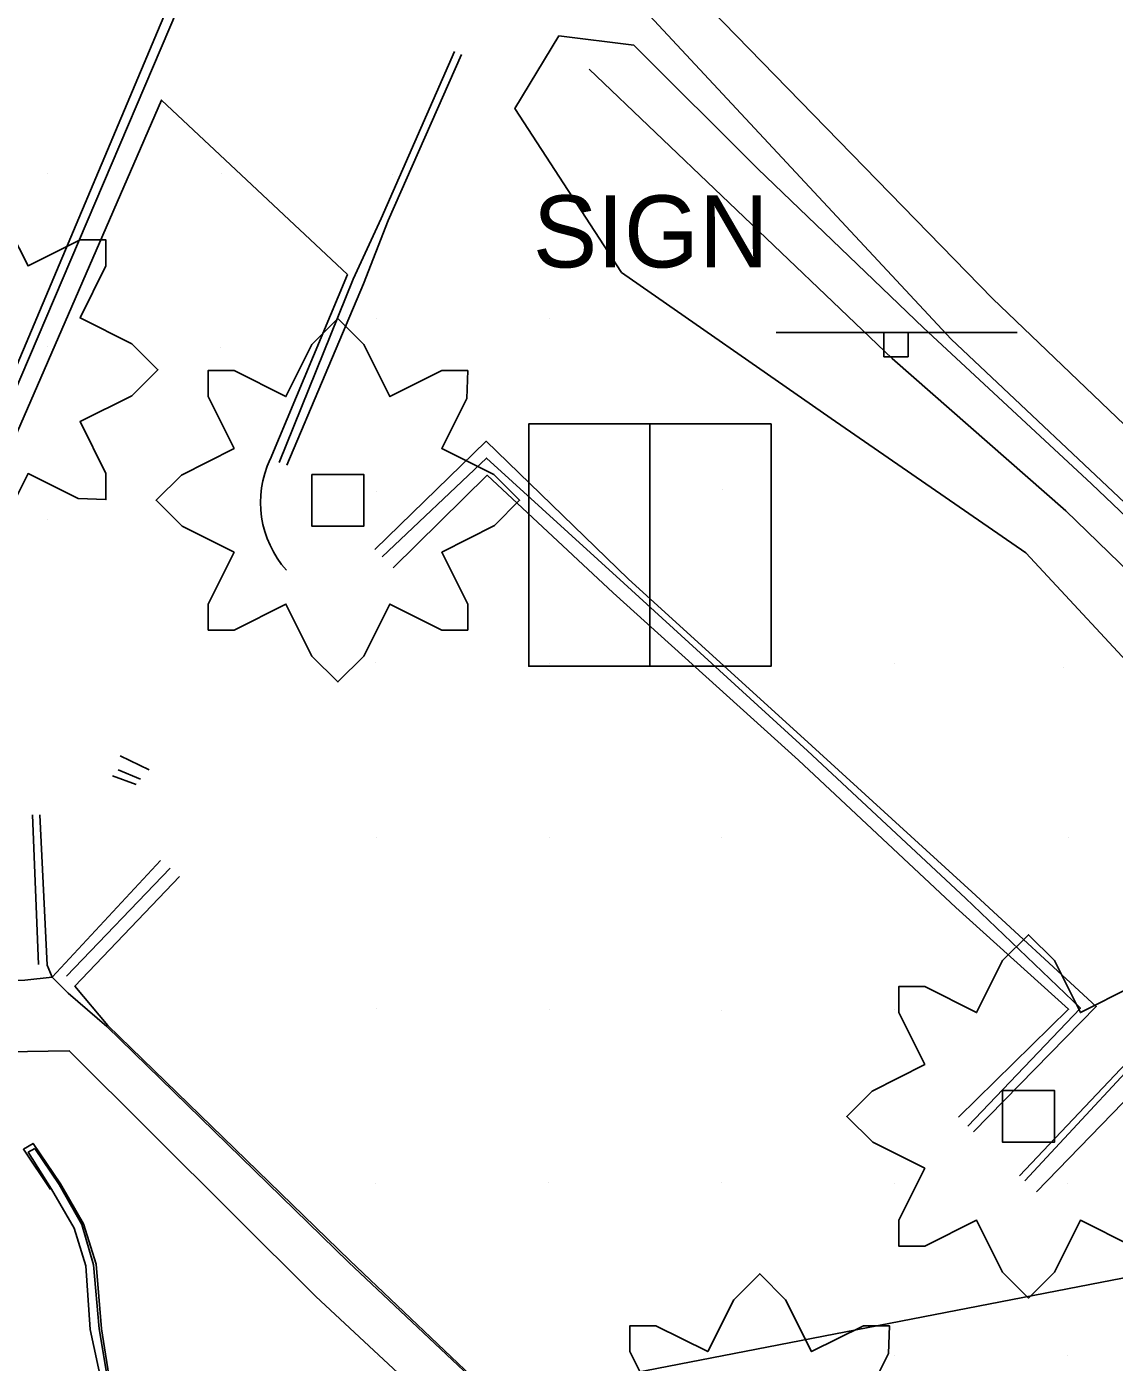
# Model space of a CAD drawing. Extents: x 1602514 to 1609837, y 863887 to 871157.
# Drawn here: x 1604878.4 to 1604972.7, y 866618.4 to 866734.2 of the extents above; entities that cross this region are included whole.
import ezdxf

# ---------------------------------------------------------------- set-up
doc = ezdxf.new("R2010")
doc.units = 0
for name, color, linetype in [('Environmental-New trees', 7, 'Continuous'), ('Roadway-Signs', 7, 'Continuous'), ('Survey-Curbs', 7, 'Continuous'), ('Survey-Edge of pavement', 7, 'Continuous'), ('Survey-Ridge Lines', 7, 'Continuous'), ('Survey-Shoulders', 7, 'Continuous'), ('Survey-Sidewalks', 7, 'Continuous'), ('Survey-Spot dirt', 7, 'Continuous'), ('Survey-Walls', 7, 'Continuous'), ('Text General Notes', 7, 'Continuous'), ('Utility-Pole', 7, 'Continuous')]:
    doc.layers.add(name, color=color, linetype=linetype)

msp = doc.modelspace()

# ---------------------------------------------------------------- linework, layer by layer
at = {"layer": 'Environmental-New trees'}
for points in [[(1604876.19, 866718.02), (1604878.5, 866713.46), (1604883, 866715.71), (1604885.25, 866715.71), (1604885.25, 866713.46), (1604883, 866708.96), (1604887.5, 866706.71), (1604889.75, 866704.46), (1604887.5, 866702.21), (1604883, 866699.96), (1604885.25, 866695.46), (1604885.25, 866693.21), (1604882.83, 866693.29), (1604878.5, 866695.46), (1604876.25, 866690.96)], [(1604876.19, 866718.02), (1604878.5, 866713.46), (1604883, 866715.71), (1604885.25, 866715.71), (1604885.25, 866713.46), (1604883, 866708.96), (1604887.5, 866706.71), (1604889.75, 866704.46), (1604887.5, 866702.21), (1604883, 866699.96), (1604885.25, 866695.46), (1604885.25, 866693.21), (1604882.83, 866693.29), (1604878.5, 866695.46), (1604876.25, 866690.96)], [(1604974.22, 866628.48), (1604969.72, 866630.73), (1604967.47, 866626.23), (1604965.22, 866623.98), (1604962.97, 866626.23), (1604960.72, 866630.73), (1604956.22, 866628.48), (1604953.97, 866628.48), (1604953.97, 866630.73), (1604956.22, 866635.23), (1604951.72, 866637.48), (1604949.47, 866639.73), (1604951.66, 866641.92), (1604956.22, 866644.23), (1604953.97, 866648.73), (1604953.97, 866650.98), (1604956.22, 866650.98), (1604960.72, 866648.73), (1604962.97, 866653.23), (1604965.22, 866655.48), (1604967.47, 866653.23), (1604969.72, 866648.73), (1604974.22, 866650.98)], [(1604932.92, 866614.83), (1604930.67, 866619.33), (1604930.67, 866621.58), (1604932.92, 866621.58), (1604937.42, 866619.33), (1604939.67, 866623.83), (1604941.92, 866626.08), (1604944.17, 866623.83), (1604946.42, 866619.33), (1604950.92, 866621.58), (1604953.17, 866621.58), (1604953.09, 866619.16), (1604950.92, 866614.83)], [(1604932.92, 866614.83), (1604930.67, 866619.33), (1604930.67, 866621.58), (1604932.92, 866621.58), (1604937.42, 866619.33), (1604939.67, 866623.83), (1604941.92, 866626.08), (1604944.17, 866623.83), (1604946.42, 866619.33), (1604950.92, 866621.58), (1604953.17, 866621.58), (1604953.09, 866619.16), (1604950.92, 866614.83)]]:
    msp.add_lwpolyline(points, dxfattribs=at)
for points in [[(1604894.1, 866681.89), (1604894.1, 866684.14), (1604896.35, 866688.64), (1604891.85, 866690.89), (1604889.6, 866693.14), (1604891.79, 866695.33), (1604896.35, 866697.64), (1604894.1, 866702.14), (1604894.1, 866704.39), (1604896.35, 866704.39), (1604900.85, 866702.14), (1604903.1, 866706.64), (1604905.35, 866708.89), (1604907.6, 866706.64), (1604909.86, 866702.14), (1604914.36, 866704.39), (1604916.61, 866704.39), (1604916.52, 866701.97), (1604914.36, 866697.64), (1604918.86, 866695.39), (1604921.11, 866693.14), (1604918.92, 866690.95), (1604914.36, 866688.64), (1604916.61, 866684.14), (1604916.61, 866681.89), (1604914.36, 866681.89), (1604909.86, 866684.14), (1604907.6, 866679.64), (1604905.35, 866677.39), (1604903.1, 866679.64), (1604900.85, 866684.14), (1604896.35, 866681.89)], [(1604894.1, 866681.89), (1604894.1, 866684.14), (1604896.35, 866688.64), (1604891.85, 866690.89), (1604889.6, 866693.14), (1604891.79, 866695.33), (1604896.35, 866697.64), (1604894.1, 866702.14), (1604894.1, 866704.39), (1604896.35, 866704.39), (1604900.85, 866702.14), (1604903.1, 866706.64), (1604905.35, 866708.89), (1604907.6, 866706.64), (1604909.86, 866702.14), (1604914.36, 866704.39), (1604916.61, 866704.39), (1604916.52, 866701.97), (1604914.36, 866697.64), (1604918.86, 866695.39), (1604921.11, 866693.14), (1604918.92, 866690.95), (1604914.36, 866688.64), (1604916.61, 866684.14), (1604916.61, 866681.89), (1604914.36, 866681.89), (1604909.86, 866684.14), (1604907.6, 866679.64), (1604905.35, 866677.39), (1604903.1, 866679.64), (1604900.85, 866684.14), (1604896.35, 866681.89)], [(1604903.1, 866695.39), (1604907.6, 866695.39), (1604907.6, 866690.89), (1604903.1, 866690.89)], [(1604903.1, 866695.39), (1604907.6, 866695.39), (1604907.6, 866690.89), (1604903.1, 866690.89)], [(1604962.97, 866641.98), (1604967.47, 866641.98), (1604967.47, 866637.48), (1604962.97, 866637.48)]]:
    msp.add_lwpolyline(points, close=True, dxfattribs=at)
at = {"layer": 'Roadway-Signs'}
for p, q in [((1604943.34, 866707.68), (1604964.24, 866707.68)), ((1604943.34, 866707.68), (1604964.24, 866707.68)), ((1604952.69, 866705.58), (1604952.69, 866707.68)), ((1604952.69, 866705.58), (1604952.69, 866707.68)), ((1604953.74, 866707.68), (1604953.74, 866707.68)), ((1604953.74, 866707.68), (1604953.74, 866707.68)), ((1604954.79, 866707.68), (1604954.79, 866705.58)), ((1604954.79, 866707.68), (1604954.79, 866705.58)), ((1604954.79, 866705.58), (1604952.69, 866705.58)), ((1604954.79, 866705.58), (1604952.69, 866705.58))]:
    msp.add_line(p, q, dxfattribs=at)
at = {"layer": 'Survey-Curbs'}
for p, q in [((1604874.55, 866696.06), (1604891.46, 866735.7)), ((1604874.55, 866696.06), (1604891.46, 866735.7)), ((1604886.31, 866669.76), (1604888.23, 866668.96)), ((1604886.31, 866669.76), (1604888.23, 866668.96)), ((1604885.82, 866669.24), (1604887.86, 866668.51)), ((1604885.82, 866669.24), (1604887.86, 866668.51)), ((1604879.4, 866652.9), (1604878.88, 866665.88)), ((1604879.4, 866652.9), (1604878.88, 866665.88)), ((1604879.51, 866665.87), (1604880.15, 866652.84)), ((1604879.51, 866665.87), (1604880.15, 866652.84)), ((1604889.97, 866661.91), (1604880.58, 866651.8)), ((1604889.97, 866661.91), (1604880.58, 866651.8)), ((1604881.82, 866651.89), (1604890.82, 866661.24)), ((1604881.82, 866651.89), (1604890.82, 866661.24)), ((1604880.15, 866652.84), (1604880.58, 866651.8)), ((1604880.15, 866652.84), (1604880.58, 866651.8)), ((1604906.26, 866627.09), (1604931.61, 866603.28)), ((1604906.26, 866627.09), (1604931.61, 866603.28))]:
    msp.add_line(p, q, dxfattribs=at)
for points in [[(1604901.18, 866761.84), (1604890.74, 866736.18), (1604873.88, 866696.28)], [(1604901.18, 866761.84), (1604890.74, 866736.18), (1604873.88, 866696.28)], [(1604915.47, 866732.04), (1604909.1, 866717.56), (1604906.69, 866712.31), (1604900.27, 866696.41)], [(1604915.47, 866732.04), (1604909.1, 866717.56), (1604906.69, 866712.31), (1604900.27, 866696.41)], [(1604900.92, 866696.18), (1604907.56, 866711.92), (1604909.72, 866717.39), (1604916.08, 866731.8)], [(1604900.92, 866696.18), (1604907.56, 866711.92), (1604909.72, 866717.39), (1604916.08, 866731.8)], [(1604960.46, 866638.4), (1604971.1, 866649.25), (1604960.31, 866659.2), (1604946.44, 866671.85), (1604930.52, 866686.32), (1604918.21, 866698.26), (1604908.55, 866688.88)], [(1604960.46, 866638.4), (1604971.1, 866649.25), (1604960.31, 866659.2), (1604946.44, 866671.85), (1604930.52, 866686.32), (1604918.21, 866698.26), (1604908.55, 866688.88)], [(1604909.18, 866688.25), (1604918.25, 866696.8), (1604930.14, 866685.97), (1604946.05, 866671.43), (1604959.75, 866658.66), (1604969.72, 866649.12), (1604959.95, 866638.89)], [(1604909.18, 866688.25), (1604918.25, 866696.8), (1604930.14, 866685.97), (1604946.05, 866671.43), (1604959.75, 866658.66), (1604969.72, 866649.12), (1604959.95, 866638.89)], [(1604992.8, 866664.16), (1604985.28, 866656.42), (1604977.85, 866648.74), (1604964.44, 866634.58)], [(1604992.8, 866664.16), (1604985.28, 866656.42), (1604977.85, 866648.74), (1604964.44, 866634.58)], [(1604964.89, 866634.15), (1604978.17, 866648.41), (1604985.87, 866655.87), (1604993.31, 866663.68)], [(1604964.89, 866634.15), (1604978.17, 866648.41), (1604985.87, 866655.87), (1604993.31, 866663.68)], [(1604835.85, 866649.97), (1604854.02, 866650.95), (1604878.22, 866651.55), (1604880.58, 866651.8), (1604881.97, 866650.42), (1604885.33, 866647.52), (1604906.26, 866627.09)], [(1604835.85, 866649.97), (1604854.02, 866650.95), (1604878.22, 866651.55), (1604880.58, 866651.8), (1604881.97, 866650.42), (1604885.33, 866647.52), (1604906.26, 866627.09)]]:
    msp.add_lwpolyline(points, dxfattribs=at)
at = {"layer": 'Survey-Edge of pavement'}
for p, q in [((1604906.18, 866712.72), (1604899.48, 866696.69)), ((1604906.18, 866712.72), (1604899.48, 866696.69)), ((1604886.48, 866670.98), (1604888.98, 866669.78)), ((1604886.48, 866670.98), (1604888.98, 866669.78)), ((1604979.42, 866647.15), (1604965.9, 866633.18)), ((1604979.42, 866647.15), (1604965.9, 866633.18))]:
    msp.add_line(p, q, dxfattribs=at)
for points in [[(1604909.2, 866768.41), (1604922.51, 866752.32), (1604935.45, 866738.01), (1604962.1, 866710.63), (1604997.09, 866677.14), (1605024.15, 866652.85)], [(1604909.2, 866768.41), (1604922.51, 866752.32), (1604935.45, 866738.01), (1604962.1, 866710.63), (1604997.09, 866677.14), (1605024.15, 866652.85)], [(1604906.18, 866712.72), (1604890.05, 866727.84), (1604876.01, 866695.58)], [(1604906.18, 866712.72), (1604890.05, 866727.84), (1604876.01, 866695.58)], [(1604910.15, 866687.28), (1604918.3, 866695.31), (1604929.22, 866685.11), (1604945.28, 866670.6), (1604958.91, 866657.85), (1604968.7, 866649.02), (1604959.16, 866639.65)], [(1604910.15, 866687.28), (1604918.3, 866695.31), (1604929.22, 866685.11), (1604945.28, 866670.6), (1604958.91, 866657.85), (1604968.7, 866649.02), (1604959.16, 866639.65)], [(1604891.62, 866660.53), (1604882.55, 866651.02), (1604885.41, 866647.6), (1604906.39, 866627.22), (1604929.83, 866604.96), (1604931.28, 866605.6)], [(1604891.62, 866660.53), (1604882.55, 866651.02), (1604885.41, 866647.6), (1604906.39, 866627.22), (1604929.83, 866604.96), (1604931.28, 866605.6)]]:
    msp.add_lwpolyline(points, dxfattribs=at)
msp.add_arc((1604907.47, 866692.96), 8.82, 154.9497, 221.8391, dxfattribs=at)
msp.add_arc((1604907.47, 866692.96), 8.82, 154.9497, 221.8391, dxfattribs=at)
at = {"layer": 'Survey-Ridge Lines'}
msp.add_lwpolyline([(1604924.5, 866733.41), (1604931.02, 866732.6), (1604941.75, 866721.89), (1604956.11, 866708.08), (1604970.68, 866694.58), (1604981.67, 866684.12), (1604991.8, 866674.2), (1604992.54, 866668.97), (1604986.1, 866668.27), (1604976.01, 866676.73), (1604964.99, 866688.58), (1604948.1, 866700.24), (1604929.95, 866712.9), (1604920.69, 866727.1)], close=True, dxfattribs=at)
msp.add_lwpolyline([(1604924.5, 866733.41), (1604931.02, 866732.6), (1604941.75, 866721.89), (1604956.11, 866708.08), (1604970.68, 866694.58), (1604981.67, 866684.12), (1604991.8, 866674.2), (1604992.54, 866668.97), (1604986.1, 866668.27), (1604976.01, 866676.73), (1604964.99, 866688.58), (1604948.1, 866700.24), (1604929.95, 866712.9), (1604920.69, 866727.1)], close=True, dxfattribs=at)
for points in [[(1604927.13, 866730.53), (1604938.65, 866719.53), (1604953.41, 866705.44), (1604968.46, 866692.24), (1604979.6, 866681.42), (1604989.6, 866671.91)], [(1604927.13, 866730.53), (1604938.65, 866719.53), (1604953.41, 866705.44), (1604968.46, 866692.24), (1604979.6, 866681.42), (1604989.6, 866671.91)], [(1604880.43, 866633.38), (1604878.09, 866636.88), (1604878.93, 866637.39), (1604881.32, 866633.88), (1604883.31, 866630.42), (1604884.39, 866626.91), (1604884.85, 866621.32), (1604885.57, 866616.75), (1604885.81, 866616.18), (1604887.36, 866616.9), (1604889.79, 866617.14), (1604893.43, 866617.27), (1604896.46, 866617.38), (1604899.03, 866617.59), (1604901.87, 866617.25), (1604905.54, 866616.73), (1604905.54, 866615.58), (1604901.84, 866616.2), (1604899.07, 866616.26), (1604896.81, 866616.04), (1604897.03, 866610.99), (1604896.95, 866607.13)], [(1604880.43, 866633.38), (1604878.09, 866636.88), (1604878.93, 866637.39), (1604881.32, 866633.88), (1604883.31, 866630.42), (1604884.39, 866626.91), (1604884.85, 866621.32), (1604885.57, 866616.75), (1604885.81, 866616.18), (1604887.36, 866616.9), (1604889.79, 866617.14), (1604893.43, 866617.27), (1604896.46, 866617.38), (1604899.03, 866617.59), (1604901.87, 866617.25), (1604905.54, 866616.73), (1604905.54, 866615.58), (1604901.84, 866616.2), (1604899.07, 866616.26), (1604896.81, 866616.04), (1604897.03, 866610.99), (1604896.95, 866607.13)]]:
    msp.add_lwpolyline(points, dxfattribs=at)
at = {"layer": 'Survey-Shoulders'}
msp.add_lwpolyline([(1604932.38, 866735.18), (1604958.51, 866707.12), (1604993.6, 866674.04), (1605020.8, 866649.24)], dxfattribs=at)
msp.add_lwpolyline([(1604932.38, 866735.18), (1604958.51, 866707.12), (1604993.6, 866674.04), (1605020.8, 866649.24)], dxfattribs=at)
at = {"layer": 'Survey-Sidewalks'}
msp.add_lwpolyline([(1604913.04, 866576.21), (1604924.39, 866576.98), (1604933.38, 866596.12), (1604926.83, 866602.37), (1604919.81, 866608.89), (1604903.44, 866624.12), (1604882.07, 866645.42), (1604872.98, 866645.26), (1604872.41, 866639.06)], dxfattribs=at)
msp.add_lwpolyline([(1604913.04, 866576.21), (1604924.39, 866576.98), (1604933.38, 866596.12), (1604926.83, 866602.37), (1604919.81, 866608.89), (1604903.44, 866624.12), (1604882.07, 866645.42), (1604872.98, 866645.26), (1604872.41, 866639.06)], dxfattribs=at)
at = {"layer": 'Survey-Spot dirt'}
for p, q in [((1604880.17, 866721.47), (1604880.17, 866721.47)), ((1604880.17, 866721.47), (1604880.17, 866721.47)), ((1604895.29, 866721.5), (1604895.29, 866721.5)), ((1604895.29, 866721.5), (1604895.29, 866721.5)), ((1604910.12, 866721.36), (1604910.12, 866721.36)), ((1604910.12, 866721.36), (1604910.12, 866721.36)), ((1604908.68, 866708.94), (1604908.68, 866708.94)), ((1604908.68, 866708.94), (1604908.68, 866708.94)), ((1604923.74, 866708.93), (1604923.74, 866708.93)), ((1604923.74, 866708.93), (1604923.74, 866708.93)), ((1604880.2, 866706.44), (1604880.2, 866706.44)), ((1604880.2, 866706.44), (1604880.2, 866706.44)), ((1604895.21, 866706.38), (1604895.21, 866706.38)), ((1604895.21, 866706.38), (1604895.21, 866706.38)), ((1604923.67, 866694.01), (1604923.67, 866694.01)), ((1604923.67, 866694.01), (1604923.67, 866694.01)), ((1604938.7, 866694.04), (1604938.7, 866694.04)), ((1604938.7, 866694.04), (1604938.7, 866694.04)), ((1604908.69, 866693.91), (1604908.69, 866693.91)), ((1604908.69, 866693.91), (1604908.69, 866693.91)), ((1604880.15, 866691.45), (1604880.15, 866691.45)), ((1604880.15, 866691.45), (1604880.15, 866691.45)), ((1604908.6, 866679.05), (1604908.6, 866679.05)), ((1604908.6, 866679.05), (1604908.6, 866679.05)), ((1604923.7, 866679), (1604923.7, 866679)), ((1604923.7, 866679), (1604923.7, 866679)), ((1604953.63, 866679.03), (1604953.63, 866679.03)), ((1604953.63, 866679.03), (1604953.63, 866679.03)), ((1604938.34, 866678.79), (1604938.34, 866678.79)), ((1604938.34, 866678.79), (1604938.34, 866678.79)), ((1604968.23, 866678.66), (1604968.23, 866678.66)), ((1604968.23, 866678.66), (1604968.23, 866678.66)), ((1604908.7, 866663.93), (1604908.7, 866663.93)), ((1604908.7, 866663.93), (1604908.7, 866663.93)), ((1604923.73, 866663.92), (1604923.73, 866663.92)), ((1604923.73, 866663.92), (1604923.73, 866663.92)), ((1604938.64, 866663.94), (1604938.64, 866663.94)), ((1604938.64, 866663.94), (1604938.64, 866663.94)), ((1604968.68, 866663.93), (1604968.68, 866663.93)), ((1604968.68, 866663.93), (1604968.68, 866663.93)), ((1604953.57, 866663.86), (1604953.57, 866663.86)), ((1604953.57, 866663.86), (1604953.57, 866663.86)), ((1604908.66, 866649.05), (1604908.66, 866649.05)), ((1604908.66, 866649.05), (1604908.66, 866649.05)), ((1604923.68, 866648.99), (1604923.68, 866648.99)), ((1604923.68, 866648.99), (1604923.68, 866648.99)), ((1604938.64, 866648.93), (1604938.64, 866648.93)), ((1604938.64, 866648.93), (1604938.64, 866648.93)), ((1604953.63, 866649), (1604953.63, 866649)), ((1604953.63, 866649), (1604953.63, 866649)), ((1604968.65, 866649), (1604968.65, 866649)), ((1604968.65, 866649), (1604968.65, 866649)), ((1604908.62, 866633.93), (1604908.62, 866633.93)), ((1604908.62, 866633.93), (1604908.62, 866633.93)), ((1604923.62, 866633.96), (1604923.62, 866633.96)), ((1604923.62, 866633.96), (1604923.62, 866633.96)), ((1604938.61, 866634.01), (1604938.61, 866634.01)), ((1604938.61, 866634.01), (1604938.61, 866634.01)), ((1604953.61, 866633.91), (1604953.61, 866633.91)), ((1604953.61, 866633.91), (1604953.61, 866633.91)), ((1604968.63, 866633.92), (1604968.63, 866633.92)), ((1604968.63, 866633.92), (1604968.63, 866633.92)), ((1604908.8, 866618.94), (1604908.8, 866618.94)), ((1604908.8, 866618.94), (1604908.8, 866618.94)), ((1604938.62, 866618.92), (1604938.62, 866618.92)), ((1604938.62, 866618.92), (1604938.62, 866618.92)), ((1604953.59, 866618.96), (1604953.59, 866618.96)), ((1604953.59, 866618.96), (1604953.59, 866618.96)), ((1604968.61, 866618.96), (1604968.61, 866618.96)), ((1604968.61, 866618.96), (1604968.61, 866618.96))]:
    msp.add_line(p, q, dxfattribs=at)
at = {"layer": 'Survey-Walls'}
for points in [[(1604879.08, 866636.94), (1604878.51, 866636.62), (1604880.52, 866633.43), (1604882.5, 866630.05), (1604883.49, 866626.77), (1604883.88, 866621.24), (1604884.93, 866616.42), (1604885.99, 866614.13), (1604888.81, 866610.85), (1604892.82, 866608.06), (1604893.62, 866607.21)], [(1604879.08, 866636.94), (1604878.51, 866636.62), (1604880.52, 866633.43), (1604882.5, 866630.05), (1604883.49, 866626.77), (1604883.88, 866621.24), (1604884.93, 866616.42), (1604885.99, 866614.13), (1604888.81, 866610.85), (1604892.82, 866608.06), (1604893.62, 866607.21)], [(1604879.08, 866636.94), (1604881.18, 866633.81), (1604883.16, 866630.35), (1604884.16, 866626.87), (1604884.66, 866621.31), (1604885.43, 866616.67), (1604886.47, 866614.57), (1604889.36, 866611.5), (1604893.3, 866608.66), (1604895.22, 866607.17)], [(1604879.08, 866636.94), (1604881.18, 866633.81), (1604883.16, 866630.35), (1604884.16, 866626.87), (1604884.66, 866621.31), (1604885.43, 866616.67), (1604886.47, 866614.57), (1604889.36, 866611.5), (1604893.3, 866608.66), (1604895.22, 866607.17)]]:
    msp.add_lwpolyline(points, dxfattribs=at)
at = {"layer": 'Text General Notes'}
msp.add_lwpolyline([(1605012.85, 866633.37), (1604065.19, 866449.51), (1605014.37, 866581.28)], dxfattribs=at)
msp.add_lwpolyline([(1605012.85, 866633.37), (1604065.19, 866449.51), (1605014.37, 866581.28)], dxfattribs=at)
at = {"layer": 'Utility-Pole'}
for points in [[(1604921.9, 866678.75), (1604932.4, 866678.75), (1604932.4, 866699.76), (1604921.9, 866699.76)], [(1604921.9, 866699.76), (1604942.91, 866699.76), (1604942.91, 866678.75), (1604921.9, 866678.75)], [(1604921.9, 866678.75), (1604932.4, 866678.75), (1604932.4, 866699.76), (1604921.9, 866699.76)], [(1604921.9, 866699.76), (1604942.91, 866699.76), (1604942.91, 866678.75), (1604921.9, 866678.75)]]:
    msp.add_lwpolyline(points, close=True, dxfattribs=at)

# ---------------------------------------------------------------- texts
at = {"layer": 'Roadway-Signs'}
msp.add_text('SIGN', height=6.25, dxfattribs=at).set_placement((1604922.26, 866713.33))
msp.add_text('SIGN', height=6.25, dxfattribs=at).set_placement((1604922.26, 866713.33))

doc.saveas('drawing.dxf')
